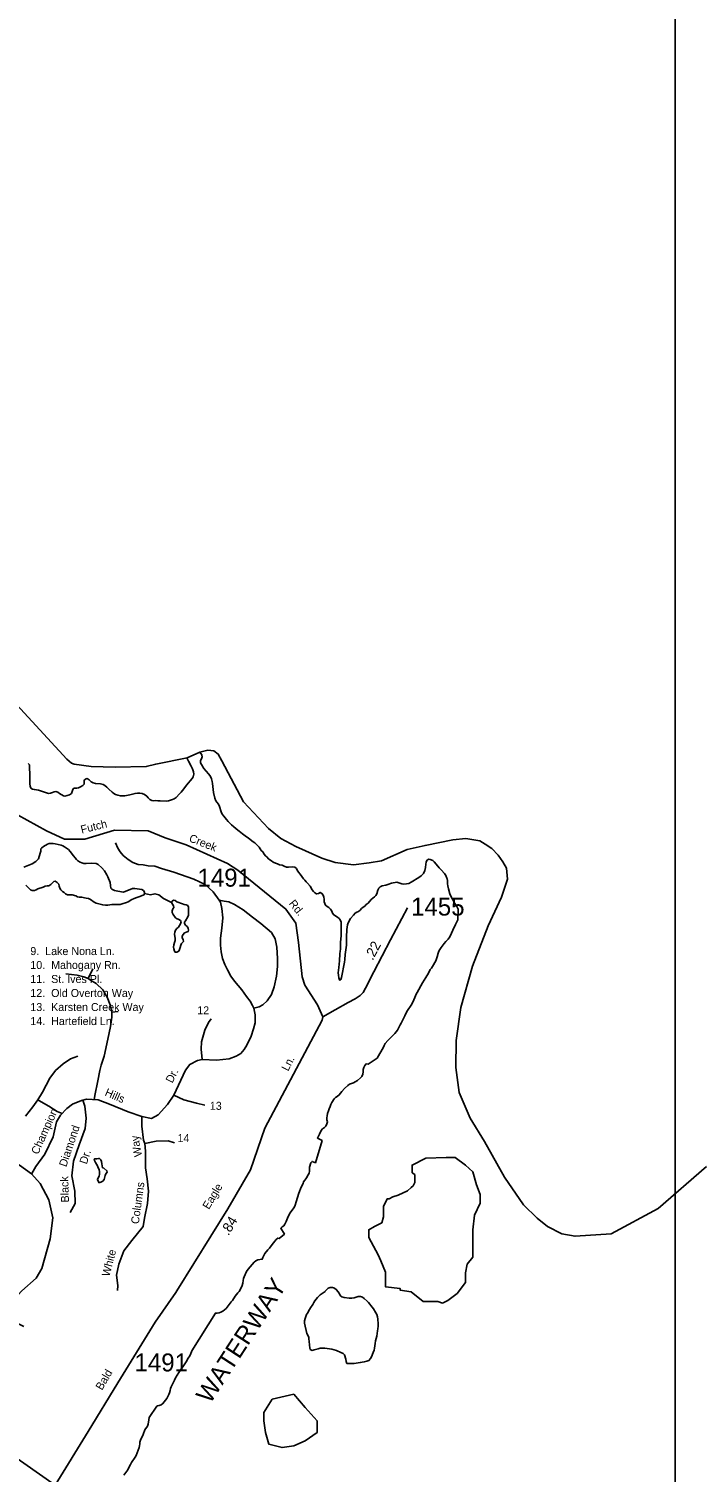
# Model space of a CAD drawing. Extents: x 1945482 to 2853149, y 66427 to 1015778.
# Drawn here: x 2376568 to 2382070, y 197944 to 209782 of the extents above; entities that cross this region are included whole.
import ezdxf

# ---------------------------------------------------------------- set-up
doc = ezdxf.new("R2010")
doc.units = 0
for name, color, linetype in [('Old_Level_10', 7, 'Continuous'), ('Old_Level_11', 7, 'Continuous'), ('Old_Level_17', 7, 'Continuous'), ('Old_Level_21', 7, 'Continuous'), ('Old_Level_32', 7, 'Continuous'), ('Old_Level_35', 7, 'Continuous'), ('Old_Level_52', 7, 'Continuous'), ('Old_Level_60', 7, 'Continuous'), ('Old_Level_61', 7, 'Continuous'), ('Old_Level_63', 7, 'Continuous'), ('Old_Level_8', 7, 'Continuous')]:
    doc.layers.add(name, color=color, linetype=linetype)

msp = doc.modelspace()

# ---------------------------------------------------------------- linework, layer by layer
at = {"layer": 'Old_Level_32'}
for points in [[(2376396, 203380), (2376712, 203204), (2376860, 203137), (2377028, 203137), (2377272, 203209), (2377547, 203205), (2377688, 203147), (2377860, 203088), (2378198, 202937), (2378282, 202882), (2378678, 202562), (2378759, 202448), (2378782, 202288), (2378810, 202006), (2378832, 201938), (2378936, 201778), (2378982, 201678)], [(2378982, 201678), (2379082, 201737), (2379190, 201795), (2379246, 201825), (2379286, 201853), (2379312, 201879), (2379332, 201913), (2379400, 202048), (2379537, 202309), (2379675, 202573)], [(2378982, 201678), (2378974, 201650), (2378504, 200766), (2378386, 200423), (2378202, 200105), (2377782, 199431), (2377774, 199417), (2377604, 199173), (2377299, 198677), (2377055, 198277), (2376785, 197836)], [(2376785, 197836), (2376295, 198180)]]:
    msp.add_lwpolyline(points, dxfattribs=at)
at = {"layer": 'Old_Level_35'}
for p, q in [((2377055, 201992), (2377094, 202073)), ((2377250, 201716), (2377302, 201722))]:
    msp.add_line(p, q, dxfattribs=at)
for points in [[(2377280, 203105), (2377299, 203061), (2377317, 203033), (2377343, 203001), (2377382, 202968), (2377422, 202943), (2377466, 202929), (2377505, 202924), (2377547, 202917), (2377603, 202913), (2377656, 202896), (2377758, 202864), (2377921, 202808), (2378016, 202764), (2378081, 202704), (2378130, 202636), (2378141, 202618), (2378153, 202567), (2378160, 202490), (2378151, 202406), (2378141, 202323), (2378141, 202265), (2378146, 202211), (2378158, 202158), (2378176, 202109), (2378197, 202063), (2378227, 202012), (2378255, 201972), (2378315, 201899), (2378355, 201846), (2378385, 201806), (2378404, 201771), (2378415, 201749)], [(2378415, 201749), (2378457, 201760), (2378489, 201776), (2378524, 201811), (2378559, 201862), (2378580, 201925), (2378601, 202013), (2378608, 202090), (2378608, 202157), (2378603, 202250), (2378589, 202317), (2378559, 202370), (2378473, 202445), (2378404, 202496), (2378327, 202556), (2378257, 202600), (2378209, 202621), (2378171, 202628), (2378130, 202636)], [(2377055, 201992), (2377018, 202007), (2376963, 202020), (2376872, 202031)], [(2377250, 201716), (2377235, 201777), (2377211, 201841), (2377174, 201900), (2377119, 201953), (2377075, 201980), (2377055, 201992)], [(2377105, 200998), (2377109, 201032), (2377133, 201154), (2377151, 201238), (2377162, 201283), (2377186, 201355), (2377216, 201494), (2377237, 201600), (2377250, 201676), (2377250, 201716)], [(2377991, 201328), (2378109, 201323), (2378213, 201333), (2378269, 201356), (2378308, 201379), (2378336, 201411), (2378358, 201447), (2378393, 201520), (2378412, 201580), (2378426, 201630), (2378426, 201694), (2378415, 201749)], [(2378065, 201661), (2378043, 201631), (2378011, 201570), (2377985, 201474), (2377981, 201412), (2377991, 201328)], [(2377991, 201328), (2377951, 201321), (2377888, 201288), (2377854, 201241), (2377758, 201037), (2377706, 200959), (2377630, 200874), (2377575, 200845), (2377494, 200860), (2377383, 200898), (2377229, 200962), (2377136, 200997), (2377040, 201002), (2376999, 200991), (2376927, 200962), (2376880, 200927), (2376828, 200872), (2376796, 200816), (2376767, 200694), (2376700, 200551), (2376624, 200450)], [(2376641, 200999), (2376680, 201061), (2376710, 201118), (2376741, 201176), (2376786, 201238), (2376850, 201292), (2376910, 201333), (2376970, 201355)], [(2377758, 201037), (2377840, 200997), (2377944, 200970), (2378011, 200953)], [(2376641, 200999), (2376601, 200941), (2376569, 200901), (2376540, 200865)], [(2376840, 200885), (2376800, 200902), (2376732, 200947), (2376670, 200982), (2376641, 200999)], [(2377012, 200994), (2377028, 200946), (2377037, 200848), (2377029, 200763), (2376982, 200628), (2376935, 200496), (2376921, 200375), (2376944, 200249), (2376947, 200148), (2376906, 200075)], [(2377494, 200860), (2377494, 200782), (2377508, 200668), (2377520, 200639), (2377526, 200578), (2377526, 200439), (2377540, 200351), (2377549, 200249), (2377543, 200148), (2377517, 200028), (2377505, 199958), (2377412, 199845), (2377348, 199758), (2377305, 199650), (2377287, 199560), (2377299, 199475), (2377296, 199435)], [(2375655, 200736), (2375764, 200686), (2375906, 200628), (2376063, 200575), (2376241, 200538), (2376386, 200511), (2376491, 200462), (2376590, 200392), (2376662, 200311), (2376732, 200177), (2376764, 200031), (2376744, 199857), (2376674, 199615), (2376628, 199535), (2376511, 199430), (2376418, 199331), (2376357, 199227), (2376526, 199139)], [(2377520, 200639), (2377613, 200659), (2377712, 200662), (2377764, 200645)], [(2376624, 200450), (2376591, 200394)]]:
    msp.add_lwpolyline(points, dxfattribs=at)
at = {"layer": 'Old_Level_52'}
for points in [[(2378759, 203076), (2378635, 203141), (2378536, 203224), (2378329, 203441), (2378152, 203779), (2378122, 203833), (2378086, 203859), (2378036, 203865), (2377972, 203848), (2377866, 203803), (2377609, 203752), (2377532, 203731), (2377276, 203727), (2377078, 203731), (2376941, 203750), (2376918, 203759), (2376879, 203791), (2373613, 207334), (2373278, 207699), (2372199, 208873), (2371270, 209887)], [(2382130, 200452), (2381732, 200107), (2381348, 199900), (2381051, 199879), (2380943, 199900), (2380825, 199958), (2380740, 200027), (2380628, 200137), (2380473, 200363), (2380307, 200656), (2380189, 200846), (2380099, 201058), (2380073, 201263), (2380075, 201485), (2380114, 201756), (2380208, 202094), (2380338, 202426), (2380447, 202660), (2380497, 202808), (2380489, 202898), (2380457, 202950), (2380419, 203004), (2380367, 203060), (2380314, 203096), (2380269, 203122), (2380154, 203141), (2380049, 203129), (2379820, 203084), (2379674, 203050), (2379463, 202959), (2379360, 202941), (2379232, 202924), (2379083, 202945), (2378973, 202979), (2378759, 203076)]]:
    msp.add_lwpolyline(points, dxfattribs=at)
at = {"layer": 'Old_Level_60'}
for points in [[(2377972, 203848), (2377987, 203827), (2377988, 203825), (2377991, 203810), (2377986, 203795), (2377976, 203781), (2377977, 203763), (2377985, 203747), (2378004, 203716), (2378041, 203671), (2378052, 203659), (2378061, 203645), (2378068, 203630), (2378073, 203609), (2378074, 203592), (2378084, 203519), (2378094, 203472), (2378103, 203451), (2378111, 203438), (2378125, 203423), (2378134, 203403), (2378146, 203360), (2378155, 203341), (2378168, 203323), (2378178, 203312), (2378191, 203296), (2378205, 203280), (2378232, 203253), (2378249, 203238), (2378282, 203210), (2378294, 203201), (2378309, 203189)], [(2376563, 203755), (2376572, 203744), (2376574, 203727), (2376574, 203712), (2376576, 203677), (2376576, 203639), (2376575, 203607), (2376576, 203590), (2376578, 203571), (2376585, 203555), (2376597, 203547), (2376614, 203543), (2376646, 203538), (2376681, 203528), (2376728, 203511), (2376746, 203512), (2376761, 203518), (2376776, 203524), (2376790, 203527), (2376806, 203520), (2376820, 203510), (2376852, 203491), (2376862, 203489), (2376883, 203494), (2376901, 203499), (2376917, 203510), (2376924, 203527), (2376930, 203544), (2376935, 203552), (2376943, 203555), (2376959, 203553), (2376975, 203558), (2376993, 203565), (2377011, 203575), (2377021, 203587), (2377023, 203601), (2377022, 203616), (2377025, 203622), (2377038, 203630), (2377046, 203632), (2377064, 203621), (2377080, 203607), (2377097, 203598), (2377116, 203591), (2377156, 203589), (2377177, 203583), (2377192, 203575), (2377209, 203562), (2377224, 203547), (2377251, 203521), (2377265, 203510), (2377280, 203503), (2377299, 203497), (2377320, 203491), (2377340, 203491), (2377356, 203492), (2377396, 203500), (2377440, 203511), (2377460, 203513), (2377479, 203512), (2377498, 203510), (2377517, 203501), (2377535, 203487), (2377546, 203475), (2377561, 203462), (2377576, 203452), (2377595, 203451), (2377611, 203452), (2377626, 203450), (2377645, 203449), (2377695, 203448), (2377713, 203451), (2377746, 203460), (2377760, 203466), (2377777, 203477), (2377805, 203508), (2377818, 203520)], [(2377818, 203520), (2377839, 203548), (2377863, 203579), (2377908, 203632), (2377917, 203647), (2377921, 203668), (2377919, 203689), (2377915, 203705), (2377908, 203719), (2377901, 203734), (2377878, 203775), (2377865, 203803)], [(2378916, 202696), (2378905, 202707), (2378894, 202720), (2378876, 202750), (2378854, 202774), (2378845, 202787), (2378833, 202800), (2378823, 202811), (2378795, 202849), (2378782, 202864), (2378771, 202881), (2378765, 202895), (2378751, 202905), (2378734, 202908), (2378699, 202905), (2378682, 202907), (2378663, 202914), (2378647, 202922), (2378626, 202926), (2378610, 202933), (2378593, 202939), (2378574, 202948), (2378560, 202957), (2378545, 202965), (2378532, 202976), (2378523, 202987), (2378511, 202999), (2378499, 203014), (2378487, 203031), (2378476, 203043), (2378457, 203069), (2378446, 203081), (2378422, 203105), (2378410, 203115), (2378397, 203123), (2378367, 203147), (2378354, 203155), (2378322, 203180), (2378309, 203189)], [(2377518, 202689), (2377517, 202702), (2377508, 202716), (2377494, 202724), (2377438, 202732), (2377418, 202731), (2377358, 202706), (2377342, 202701), (2377271, 202716), (2377250, 202725), (2377241, 202735), (2377239, 202756), (2377235, 202779), (2377217, 202828), (2377208, 202842), (2377189, 202875), (2377168, 202900), (2377138, 202927), (2377119, 202936), (2377079, 202939), (2377038, 202937), (2377019, 202937), (2377004, 202941), (2376990, 202947), (2376969, 202959), (2376958, 202970), (2376948, 202982), (2376934, 202999), (2376907, 203035), (2376893, 203052), (2376860, 203074), (2376846, 203081), (2376832, 203086), (2376784, 203097), (2376768, 203099), (2376735, 203099), (2376721, 203095), (2376687, 203075), (2376673, 203065), (2376667, 203056), (2376665, 203036), (2376662, 203021), (2376647, 202975), (2376637, 202963), (2376624, 202953), (2376594, 202934), (2376526, 202905)], [(2380052, 202630), (2380040, 202652), (2380024, 202687), (2380012, 202729), (2380007, 202754), (2380004, 202769), (2380003, 202796), (2380000, 202809), (2379998, 202815), (2379990, 202837), (2379979, 202855), (2379953, 202884), (2379937, 202900), (2379925, 202914), (2379896, 202950), (2379884, 202961), (2379862, 202970), (2379848, 202971), (2379835, 202961), (2379829, 202946), (2379826, 202930), (2379824, 202904), (2379819, 202880), (2379806, 202853), (2379789, 202835), (2379770, 202822), (2379705, 202782), (2379687, 202773), (2379667, 202769), (2379645, 202767), (2379628, 202770), (2379587, 202782), (2379545, 202776), (2379514, 202764), (2379499, 202759), (2379468, 202753), (2379452, 202744), (2379441, 202734), (2379432, 202718), (2379425, 202686), (2379416, 202674), (2379404, 202662), (2379378, 202640), (2379352, 202612), (2379337, 202599), (2379325, 202586), (2379311, 202579), (2379297, 202567), (2379286, 202554), (2379274, 202543), (2379259, 202538), (2379245, 202529), (2379232, 202512), (2379208, 202484), (2379190, 202450), (2379184, 202432), (2379179, 202395), (2379176, 202333), (2379176, 202290), (2379175, 202267), (2379165, 202190), (2379161, 202148), (2379159, 202126), (2379134, 202001), (2379129, 201986), (2379122, 201979), (2379118, 201981), (2379112, 201999), (2379109, 202019), (2379108, 202040), (2379110, 202061), (2379111, 202083), (2379118, 202139), (2379121, 202195), (2379124, 202218), (2379125, 202233), (2379126, 202289), (2379131, 202346), (2379132, 202438), (2379130, 202456), (2379123, 202473), (2379114, 202486), (2379101, 202497), (2379070, 202515), (2379061, 202530), (2379054, 202546), (2379045, 202562), (2379030, 202576), (2379016, 202583), (2379004, 202594), (2378996, 202608), (2378992, 202623), (2378991, 202644), (2378990, 202660), (2378984, 202677), (2378973, 202691), (2378960, 202699), (2378945, 202690), (2378930, 202686), (2378916, 202696)], [(2376544, 202759), (2376569, 202732), (2376581, 202721), (2376596, 202716), (2376613, 202716), (2376627, 202721), (2376641, 202729), (2376685, 202743), (2376701, 202749), (2376717, 202752), (2376733, 202753), (2376747, 202764), (2376761, 202778), (2376772, 202788), (2376785, 202790), (2376801, 202781), (2376813, 202767), (2376816, 202751), (2376823, 202734), (2376831, 202719), (2376844, 202707), (2376857, 202697), (2376869, 202686), (2376884, 202680), (2376901, 202678), (2376924, 202679), (2376954, 202671), (2376968, 202664), (2376981, 202661), (2377001, 202661), (2377038, 202653), (2377057, 202650), (2377074, 202642), (2377105, 202619), (2377121, 202612), (2377175, 202596), (2377196, 202593), (2377215, 202594), (2377250, 202599), (2377267, 202600), (2377303, 202599), (2377318, 202601), (2377334, 202604), (2377369, 202615), (2377384, 202621), (2377414, 202640), (2377427, 202647), (2377445, 202654), (2377479, 202666), (2377512, 202680), (2377518, 202687), (2377518, 202689)], [(2377740, 202617), (2377674, 202648), (2377634, 202678), (2377603, 202688), (2377565, 202680), (2377518, 202689)], [(2377783, 202208), (2377798, 202218), (2377805, 202232), (2377809, 202248), (2377814, 202265), (2377821, 202279), (2377837, 202297), (2377835, 202313), (2377825, 202327), (2377826, 202339), (2377835, 202354), (2377846, 202368), (2377876, 202379), (2377879, 202390), (2377875, 202406), (2377866, 202419), (2377854, 202431), (2377844, 202444), (2377845, 202454), (2377854, 202466), (2377873, 202498), (2377879, 202513), (2377877, 202545), (2377878, 202563), (2377878, 202579), (2377872, 202592), (2377859, 202598), (2377843, 202599), (2377828, 202604), (2377782, 202623), (2377769, 202633), (2377755, 202636), (2377743, 202626), (2377740, 202617)], [(2377740, 202617), (2377740, 202617), (2377746, 202603), (2377755, 202588), (2377757, 202576), (2377749, 202563), (2377744, 202549), (2377744, 202533), (2377751, 202519), (2377771, 202491), (2377781, 202484), (2377798, 202478), (2377812, 202468), (2377817, 202459), (2377813, 202441), (2377795, 202413), (2377782, 202402), (2377771, 202389), (2377766, 202373), (2377764, 202357), (2377770, 202322), (2377768, 202305), (2377763, 202287), (2377758, 202269), (2377756, 202251), (2377758, 202236), (2377763, 202218), (2377768, 202209), (2377783, 202208)], [(2380089, 202475), (2380091, 202561), (2380074, 202593), (2380062, 202612), (2380052, 202630)], [(2379812, 201980), (2379826, 202002), (2379847, 202037), (2379863, 202068), (2379872, 202079), (2379880, 202092), (2379907, 202139), (2379915, 202155), (2379920, 202170), (2379928, 202202), (2379934, 202216), (2379942, 202232), (2379953, 202247), (2379978, 202280), (2379990, 202297), (2380000, 202307), (2380009, 202316), (2380023, 202334), (2380038, 202364), (2380047, 202388), (2380069, 202436), (2380081, 202458), (2380089, 202475), (2380090, 202476)], [(2378979, 200761), (2378995, 200771), (2379006, 200783), (2379015, 200800), (2379018, 200816), (2379015, 200833), (2379014, 200850), (2379016, 200866), (2379020, 200886), (2379026, 200907), (2379033, 200924), (2379040, 200943), (2379047, 200960), (2379056, 200977), (2379075, 201005), (2379086, 201017), (2379099, 201026), (2379115, 201038), (2379127, 201052), (2379137, 201067), (2379160, 201091), (2379186, 201115), (2379201, 201125), (2379233, 201138), (2379247, 201146), (2379264, 201156), (2379291, 201178), (2379301, 201190), (2379310, 201208), (2379313, 201227), (2379312, 201246), (2379317, 201264), (2379325, 201278), (2379336, 201292), (2379352, 201290), (2379428, 201340), (2379478, 201429), (2379484, 201443), (2379493, 201459), (2379513, 201483), (2379535, 201507), (2379560, 201531), (2379571, 201543), (2379594, 201570), (2379616, 201612), (2379623, 201627), (2379631, 201644), (2379655, 201688), (2379671, 201721), (2379712, 201782), (2379729, 201817), (2379735, 201836), (2379746, 201864), (2379754, 201878), (2379798, 201958), (2379812, 201980)], [(2377478, 198176), (2377479, 198191), (2377483, 198207), (2377506, 198252), (2377521, 198290), (2377541, 198322), (2377547, 198338), (2377552, 198374), (2377555, 198391), (2377619, 198486), (2377623, 198488), (2377638, 198491), (2377654, 198497), (2377668, 198507), (2377699, 198549), (2377718, 198581), (2377723, 198595), (2377727, 198613), (2377730, 198630), (2377735, 198645), (2377744, 198660), (2377762, 198698), (2377772, 198717), (2377800, 198762), (2377822, 198793), (2377831, 198809), (2377864, 198858), (2377874, 198876), (2377884, 198891), (2377895, 198908), (2377905, 198939), (2378099, 199249), (2378113, 199249), (2378129, 199251), (2378143, 199257), (2378160, 199265), (2378174, 199275), (2378187, 199287), (2378229, 199341), (2378239, 199353), (2378262, 199388), (2378272, 199401), (2378283, 199414), (2378293, 199427), (2378313, 199460), (2378319, 199474), (2378324, 199495), (2378326, 199516), (2378330, 199531), (2378336, 199546), (2378354, 199590), (2378367, 199609), (2378416, 199665), (2378431, 199676), (2378448, 199685), (2378483, 199690), (2378488, 199704), (2378496, 199720), (2378506, 199736), (2378530, 199768), (2378542, 199782), (2378565, 199811), (2378599, 199852), (2378612, 199863), (2378623, 199861), (2378665, 199897), (2378635, 199945), (2378646, 199955), (2378660, 199963), (2378670, 199977), (2378679, 200000), (2378691, 200026), (2378704, 200056), (2378713, 200071), (2378734, 200102), (2378745, 200115), (2378753, 200133), (2378762, 200162), (2378774, 200196), (2378784, 200231), (2378803, 200282), (2378819, 200311), (2378823, 200325), (2378832, 200339), (2378841, 200351), (2378852, 200367), (2378858, 200381), (2378860, 200382), (2378868, 200397), (2378871, 200412), (2378871, 200427), (2378872, 200446), (2378882, 200480), (2378892, 200492), (2378920, 200481), (2378975, 200663), (2378937, 200684), (2378954, 200715), (2378968, 200746), (2378979, 200761)], [(2377146, 200317), (2377141, 200319), (2377130, 200345), (2377138, 200359), (2377144, 200372), (2377149, 200388), (2377148, 200407), (2377144, 200426), (2377138, 200440), (2377130, 200457), (2377114, 200483), (2377107, 200499), (2377105, 200511), (2377109, 200514), (2377126, 200514), (2377142, 200517), (2377149, 200516), (2377159, 200505), (2377165, 200491), (2377168, 200473), (2377169, 200456), (2377173, 200441), (2377183, 200436), (2377208, 200416), (2377210, 200405), (2377201, 200391), (2377195, 200376), (2377186, 200343), (2377175, 200331), (2377159, 200322), (2377146, 200317)], [(2377348, 197920), (2377380, 197962), (2377395, 197992), (2377402, 198008), (2377409, 198023), (2377441, 198066), (2377448, 198080), (2377473, 198145), (2377477, 198160), (2377478, 198176)]]:
    msp.add_lwpolyline(points, dxfattribs=at)
at = {"layer": 'Old_Level_61'}
for points in [[(2379962, 199331), (2379924, 199345), (2379804, 199345), (2379705, 199423), (2379615, 199437), (2379615, 199451), (2379494, 199465), (2379494, 199529), (2379494, 199585), (2379456, 199677), (2379434, 199727), (2379396, 199798), (2379358, 199868), (2379358, 199932), (2379404, 199960), (2379464, 199989), (2379479, 200038), (2379479, 200052), (2379479, 200123), (2379509, 200187), (2379524, 200187), (2379555, 200201), (2379600, 200215), (2379675, 200250), (2379705, 200279), (2379721, 200293), (2379736, 200321), (2379736, 200371), (2379736, 200385), (2379713, 200399), (2379713, 200413), (2379713, 200449), (2379713, 200463), (2379826, 200519), (2379992, 200526), (2380068, 200526), (2380151, 200463), (2380211, 200406), (2380241, 200300), (2380271, 200222), (2380271, 200151), (2380226, 200052), (2380211, 199932), (2380211, 199840), (2380211, 199783), (2380211, 199706), (2380166, 199649), (2380151, 199578), (2380151, 199500), (2380083, 199408), (2380007, 199352), (2379962, 199331)], [(2379186, 198834), (2379179, 198836), (2379172, 198851), (2379169, 198871), (2379158, 198906), (2379148, 198916), (2379128, 198926), (2379094, 198942), (2379074, 198948), (2379056, 198952), (2378997, 198961), (2378977, 198961), (2378958, 198960), (2378942, 198956), (2378910, 198946), (2378892, 198943), (2378878, 198951), (2378873, 198965), (2378870, 198985), (2378869, 199018), (2378867, 199035), (2378865, 199051), (2378850, 199082), (2378830, 199166), (2378830, 199185), (2378835, 199205), (2378840, 199221), (2378846, 199236), (2378854, 199249), (2378872, 199279), (2378880, 199293), (2378899, 199320), (2378906, 199335), (2378916, 199349), (2378937, 199376), (2378948, 199388), (2378960, 199398), (2378974, 199409), (2379000, 199427), (2379001, 199429), (2379024, 199453), (2379040, 199458), (2379061, 199458), (2379076, 199453), (2379093, 199440), (2379116, 199412), (2379123, 199394), (2379137, 199382), (2379157, 199377), (2379196, 199372), (2379217, 199370), (2379238, 199375), (2379255, 199379), (2379272, 199385), (2379290, 199386), (2379306, 199378), (2379319, 199369), (2379345, 199346), (2379356, 199336), (2379386, 199298), (2379396, 199283), (2379415, 199252), (2379423, 199236), (2379429, 199219), (2379432, 199200), (2379434, 199160), (2379435, 199141), (2379432, 199119), (2379429, 199102), (2379428, 199080), (2379425, 199060), (2379413, 199020), (2379410, 199000), (2379405, 198960), (2379401, 198944), (2379395, 198925), (2379381, 198890), (2379373, 198875), (2379359, 198859), (2379341, 198853), (2379321, 198848), (2379288, 198842), (2379238, 198836), (2379186, 198834)]]:
    msp.add_lwpolyline(points, dxfattribs=at)
msp.add_lwpolyline([(2378564, 198542), (2378742, 198583), (2378837, 198474), (2378933, 198365), (2378933, 198269), (2378837, 198201), (2378742, 198160), (2378646, 198146), (2378537, 198174), (2378510, 198269), (2378496, 198365), (2378496, 198433)], close=True, dxfattribs=at)
at = {"layer": 'Old_Level_63'}
msp.add_lwpolyline([(2381299, 192136), (2381874, 192136), (2381874, 211641), (2345339, 211641)], dxfattribs=at)

# ---------------------------------------------------------------- texts
at = {"layer": 'Old_Level_10'}
for s, p in [('9.  Lake Nona Ln.', (2376580, 202185)), ('10.  Mahogany Rn.', (2376580, 202071)), ('11.  St. Ives Pl.', (2376580, 201956)), ('12.  Old Overton Way', (2376580, 201841)), ('13.  Karsten Creek Way', (2376580, 201726)), ('14.  Hartefield Ln.', (2376580, 201611))]:
    msp.add_text(s, height=65.62, dxfattribs=at).set_placement(p)
for s, rotation, p in [('12', 359.8421, (2377950, 201699)), ('Dr.', 63.068, (2377745, 201130)), ('Hills', 336.4864, (2377186, 201035)), ('Champion', 65.6529, (2376643, 200544)), ('13', 359.8421, (2378053, 200916)), ('Diamond', 71.486, (2376875, 200443)), ('Way', 100.4009, (2377498, 200537)), ('14', 359.8421, (2377788, 200651)), ('Dr.', 72.0273, (2377043, 200465)), ('Black', 91.9413, (2376898, 200157)), ('Columns', 82.1997, (2377470, 199976)), ('White', 75.4529, (2377229, 199544))]:
    msp.add_text(s, height=65.6, rotation=rotation, dxfattribs=at).set_placement(p)
at = {"layer": 'Old_Level_11'}
for s, rotation, p in [('Futch', 13.8649, (2377002, 203181)), ('Creek', 338.4511, (2377877, 203119)), ('Rd.', 309.1205, (2378698, 202606)), ('Ln.', 62.1481, (2378695, 201228)), ('Eagle', 58.973, (2378045, 200094)), ('Bald', 59.7132, (2377168, 198611))]:
    msp.add_text(s, height=65.6, rotation=rotation, dxfattribs=at).set_placement(p)
at = {"layer": 'Old_Level_17'}
for s, rotation, p in [('.22', 62.1077, (2379390, 202136)), ('.84', 58.973, (2378206, 199879))]:
    msp.add_text(s, height=82, rotation=rotation, dxfattribs=at).set_placement(p)
at = {"layer": 'Old_Level_21'}
msp.add_text('WATERWAY', height=147.6, rotation=57.0077, dxfattribs=at).set_placement((2378055, 198497))
at = {"layer": 'Old_Level_8'}
for s, p in [('1491', (2377952, 202746)), ('1455', (2379705, 202509)), ('1491', (2377435, 198770))]:
    msp.add_text(s, height=147.6, dxfattribs=at).set_placement(p)

doc.saveas('drawing.dxf')
